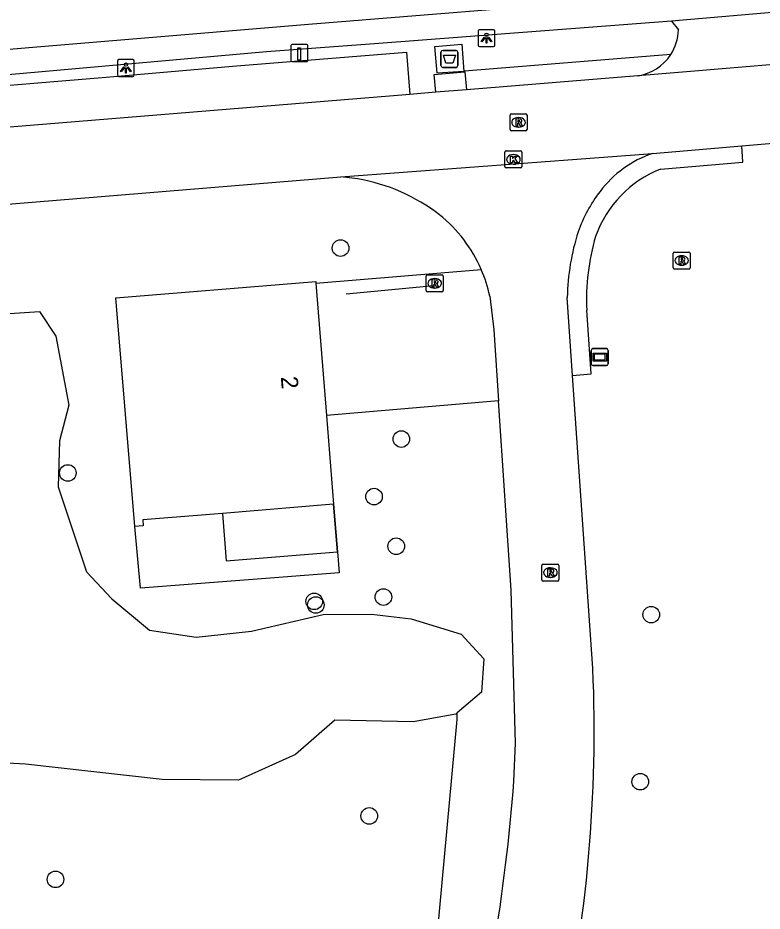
# Model space of a CAD drawing. Extents: x 156664 to 157568, y 383571 to 384421.
# Drawn here: x 157032.6 to 157076.5, y 383885.2 to 383937.7 of the extents above; entities that cross this region are included whole.
import ezdxf

# ---------------------------------------------------------------- set-up
doc = ezdxf.new("R2010")
doc.units = 0
for name, color, linetype in [('IMGEO_Afval_apart_plaats', 7, 'Continuous'), ('IMGEO_Boom', 7, 'Continuous'), ('IMGEO_Duiker', 7, 'Continuous'), ('IMGEO_Groenvoorziening', 7, 'Continuous'), ('IMGEO_Kolk', 7, 'Continuous'), ('IMGEO_Laadpaal', 7, 'Continuous'), ('IMGEO_Lichtpunt', 7, 'Continuous'), ('IMGEO_Meer_plas_ven_vijver', 7, 'Continuous'), ('IMGEO_Pand', 7, 'Continuous'), ('IMGEO_Pand_nummerreeks', 7, 'Continuous'), ('IMGEO_Pand_overbouw', 7, 'Continuous'), ('IMGEO_Parkeervlak_open', 7, 'Continuous'), ('IMGEO_Rijbaan_lokaal_open', 7, 'Continuous'), ('IMGEO_Rioolput', 7, 'Continuous'), ('IMGEO_Verklikker', 7, 'Continuous'), ('IMGEO_Voetpad_gesloten', 7, 'Continuous'), ('IMGEO_Voetpad_open', 7, 'Continuous')]:
    doc.layers.add(name, color=color, linetype=linetype)

msp = doc.modelspace()

# ---------------------------------------------------------------- linework, layer by layer
at = {"layer": 'IMGEO_Afval_apart_plaats'}
for p, q in [((157057.65, 383935.817), (157058.44, 383935.817)), ((157058.44, 383935.817), (157057.65, 383935.817)), ((157057.55, 383934.917), (157057.55, 383935.717)), ((157057.55, 383935.717), (157057.55, 383934.917)), ((157058.54, 383935.717), (157058.54, 383934.917)), ((157058.54, 383934.917), (157058.54, 383935.717)), ((157058.44, 383934.817), (157057.65, 383934.817)), ((157057.65, 383934.817), (157058.44, 383934.817))]:
    msp.add_line(p, q, dxfattribs=at)
msp.add_lwpolyline([(157057.693, 383935.531), (157058.397, 383935.531), (157058.248, 383935.061), (157057.842, 383935.061), (157057.693, 383935.531)], dxfattribs=at)
for centre, start, end in [((157057.65, 383935.717), 90, 180), ((157057.65, 383935.717), 90, 180), ((157058.44, 383935.717), 0, 90), ((157058.44, 383935.717), 360, 90), ((157057.65, 383934.917), 180, 270), ((157057.65, 383934.917), 180, 270), ((157058.44, 383934.917), 270, 0), ((157058.44, 383934.917), 270, 0)]:
    msp.add_arc(centre, 0.1, start, end, dxfattribs=at)
at = {"layer": 'IMGEO_Boom'}
for centre in [(157051.638, 383924.178), (157055.216, 383912.939), (157035.586, 383910.941), (157053.608, 383909.552), (157054.915, 383906.628), (157050.088, 383903.385), (157054.16, 383903.639), (157050.185, 383903.171), (157069.925, 383902.602), (157069.283, 383892.77), (157053.327, 383890.755), (157034.859, 383887.021)]:
    msp.add_circle(centre, 0.489, dxfattribs=at)
at = {"layer": 'IMGEO_Duiker'}
msp.add_lwpolyline([(157051.962, 383921.488), (157057.129, 383921.981)], dxfattribs=at)
at = {"layer": 'IMGEO_Groenvoorziening'}
for points in [[(157050.185, 383922.12), (157059.919, 383922.918)], [(157060.933, 383915.183), (157050.811, 383914.329)], [(157051.231, 383909.101), (157051.456, 383906.299), (157051.555, 383905.062), (157039.856, 383904.163), (157039.527, 383907.797)], [(157005.669, 383888.491), (157011.144, 383880.337), (157016.422, 383876.906), (157031.991, 383867.671), (157048.615, 383859.226), (157052.837, 383866.747), (157055.608, 383875.059), (157057.323, 383883.635), (157058.511, 383896.433), (157058.506, 383896.82)]]:
    msp.add_lwpolyline(points, dxfattribs=at)
at = {"layer": 'IMGEO_Kolk'}
for p, q in [((157061.315, 383928.973), (157061.315, 383929.825)), ((157061.39, 383929.899), (157062.242, 383929.899)), ((157061.803, 383929.679), (157061.828, 383929.679)), ((157062.316, 383929.825), (157062.316, 383928.973)), ((157061.826, 383929.119), (157061.801, 383929.119)), ((157062.242, 383928.899), (157061.39, 383928.899))]:
    msp.add_line(p, q, dxfattribs=at)
for points in [[(157061.315, 383928.973), (157061.315, 383929.825)], [(157061.39, 383929.899), (157062.242, 383929.899)], [(157061.636, 383929.599), (157061.759, 383929.599), (157061.759, 383929.448), (157061.889, 383929.599), (157062.053, 383929.599), (157061.907, 383929.448), (157062.06, 383929.199), (157061.908, 383929.199), (157061.823, 383929.363), (157061.759, 383929.296), (157061.759, 383929.199), (157061.636, 383929.199), (157061.636, 383929.599)], [(157062.316, 383929.825), (157062.316, 383928.973)], [(157062.242, 383928.899), (157061.39, 383928.899)]]:
    msp.add_lwpolyline(points, dxfattribs=at)
for centre, start, end in [((157061.392, 383929.823), 91.552, 178.448), ((157061.392, 383929.823), 91.552, 178.448), ((157062.24, 383929.823), 1.552, 88.448), ((157062.24, 383929.823), 1.552, 88.448), ((157061.392, 383928.975), 181.552, 268.448), ((157061.392, 383928.975), 181.552, 268.448), ((157062.24, 383928.975), 271.552, 358.448), ((157062.24, 383928.975), 271.552, 358.448)]:
    msp.add_arc(centre, 0.0765, start, end, dxfattribs=at)
for centre, major_axis, ratio, start_param, end_param in [((157061.802, 383929.399), (-0.387, 0.002), 0.722429, 4.712389, 7.853982), ((157061.827, 383929.399), (-0.39, 0.002), 0.717154, 1.570796, 4.712389)]:
    msp.add_ellipse(centre, major_axis=major_axis, ratio=ratio, start_param=start_param, end_param=end_param, dxfattribs=at)
at = {"layer": 'IMGEO_Laadpaal'}
for p, q in [((157048.711, 383936.074), (157048.711, 383935.233)), ((157048.711, 383936.074), (157048.711, 383935.233)), ((157049.627, 383936.158), (157048.786, 383936.158)), ((157049.627, 383936.158), (157048.786, 383936.158)), ((157049.711, 383935.242), (157049.711, 383936.083)), ((157049.711, 383935.242), (157049.711, 383936.083)), ((157048.795, 383935.158), (157049.636, 383935.158)), ((157048.795, 383935.158), (157049.636, 383935.158))]:
    msp.add_line(p, q, dxfattribs=at)
msp.add_lwpolyline([(157049.126, 383935.971), (157049.286, 383935.971), (157049.286, 383935.238), (157049.126, 383935.238), (157049.126, 383935.971)], dxfattribs=at)
for centre, start, end in [((157048.789, 383936.08), 92.4484, 184.2845), ((157048.789, 383936.08), 92.4484, 184.2845), ((157049.633, 383936.08), 2.4484, 94.2845), ((157049.633, 383936.08), 2.4484, 94.2845), ((157048.789, 383935.236), 182.4484, 274.2845), ((157048.789, 383935.236), 182.4484, 274.2845), ((157049.633, 383935.236), 272.4484, 4.2845), ((157049.633, 383935.236), 272.4484, 4.2845)]:
    msp.add_arc(centre, 0.0779, start, end, dxfattribs=at)
at = {"layer": 'IMGEO_Lichtpunt'}
for p, q in [((157059.73, 383936.939), (157059.73, 383936.132)), ((157059.73, 383936.939), (157059.73, 383936.132)), ((157060.632, 383937.034), (157059.824, 383937.034)), ((157060.632, 383937.034), (157059.824, 383937.034)), ((157060.726, 383936.132), (157060.726, 383936.939)), ((157060.726, 383936.132), (157060.726, 383936.939)), ((157059.824, 383936.038), (157060.632, 383936.038)), ((157059.824, 383936.038), (157060.632, 383936.038)), ((157039.404, 383935.275), (157038.596, 383935.275)), ((157039.404, 383935.275), (157038.596, 383935.275)), ((157038.502, 383935.18), (157038.502, 383934.373)), ((157038.502, 383935.18), (157038.502, 383934.373)), ((157039.498, 383934.373), (157039.498, 383935.18)), ((157039.498, 383934.373), (157039.498, 383935.18)), ((157038.596, 383934.279), (157039.404, 383934.279)), ((157038.596, 383934.279), (157039.404, 383934.279))]:
    msp.add_line(p, q, dxfattribs=at)
for points in [[(157060.104, 383936.603), (157060.143, 383936.575), (157059.955, 383936.313), (157059.917, 383936.34), (157060.104, 383936.603)], [(157060.206, 383936.555), (157060.253, 383936.555), (157060.253, 383936.233), (157060.206, 383936.233), (157060.206, 383936.555)], [(157060.316, 383936.575), (157060.354, 383936.602), (157060.541, 383936.34), (157060.502, 383936.312), (157060.316, 383936.575)], [(157038.876, 383934.844), (157038.915, 383934.816), (157038.727, 383934.554), (157038.689, 383934.581), (157038.876, 383934.844)], [(157038.978, 383934.796), (157039.025, 383934.796), (157039.025, 383934.474), (157038.978, 383934.474), (157038.978, 383934.796)], [(157039.088, 383934.816), (157039.126, 383934.843), (157039.313, 383934.581), (157039.274, 383934.553), (157039.088, 383934.816)]]:
    msp.add_lwpolyline(points, dxfattribs=at)
for centre in [(157060.229, 383936.737), (157039.001, 383934.978)]:
    msp.add_circle(centre, 0.0994, dxfattribs=at)
for centre, start, end in [((157059.824, 383936.939), 90, 180), ((157059.824, 383936.939), 90, 180), ((157060.632, 383936.939), 0, 90), ((157060.632, 383936.939), 0, 90), ((157059.824, 383936.132), 180, 270), ((157059.824, 383936.132), 180, 270), ((157060.632, 383936.132), 270, 0), ((157060.632, 383936.132), 270, 360), ((157038.596, 383935.18), 90, 180), ((157038.596, 383935.18), 90, 180), ((157039.404, 383935.18), 0, 90), ((157039.404, 383935.18), 0, 90), ((157038.596, 383934.373), 180, 270), ((157038.596, 383934.373), 180, 270), ((157039.404, 383934.373), 270, 0), ((157039.404, 383934.373), 270, 360)]:
    msp.add_arc(centre, 0.0946, start, end, dxfattribs=at)
at = {"layer": 'IMGEO_Meer_plas_ven_vijver'}
for points in [[(157018.935, 383897.895), (157025.386, 383899.558), (157029.834, 383900.645), (157030.882, 383902.825), (157030.381, 383909.178), (157030.153, 383917.093), (157031.544, 383920.294), (157033.92, 383920.439), (157034.883, 383918.999), (157035.651, 383914.934), (157035.099, 383912.828), (157035.009, 383910.135), (157036.688, 383905.124), (157038.179, 383903.527), (157040.392, 383901.697), (157043.135, 383901.271), (157046.402, 383901.626), (157050.624, 383902.606), (157053.467, 383902.626), (157055.804, 383902.363), (157058.737, 383901.453), (157060.073, 383900.008), (157059.933, 383898.037), (157058.506, 383896.82)], [(157058.506, 383896.82), (157058.418, 383896.745), (157055.904, 383896.289), (157051.303, 383896.382), (157048.983, 383894.367), (157045.629, 383892.859), (157041.142, 383892.89), (157033.089, 383893.802), (157029.876, 383893.975), (157025.097, 383892.911), (157015.681, 383891.686), (157010.865, 383890.715), (157007.751, 383889.615), (157005.669, 383888.491)]]:
    msp.add_lwpolyline(points, dxfattribs=at)
at = {"layer": 'IMGEO_Pand'}
for points in [[(157039.527, 383907.797), (157038.419, 383921.247), (157050.177, 383922.218), (157050.185, 383922.12)], [(157050.185, 383922.12), (157050.811, 383914.329)], [(157050.811, 383914.329), (157051.231, 383909.101)], [(157051.231, 383909.101), (157050.754, 383909.062), (157044.688, 383908.566), (157039.992, 383908.182), (157040.02, 383907.838), (157039.527, 383907.797)]]:
    msp.add_lwpolyline(points, dxfattribs=at)
at = {"layer": 'IMGEO_Pand_overbouw'}
msp.add_lwpolyline([(157051.231, 383909.101), (157050.754, 383909.062), (157044.688, 383908.566), (157044.911, 383905.773), (157050.971, 383906.26), (157051.456, 383906.299)], close=True, dxfattribs=at)
at = {"layer": 'IMGEO_Parkeervlak_open'}
msp.add_lwpolyline([(156970.285, 383925.601), (156970.036, 383928.144), (156971.344, 383928.273), (156979.881, 383929.112), (156997.191, 383930.813), (157022.212, 383932.944), (157037.851, 383934.234), (157045.273, 383934.895), (157055.512, 383935.702), (157055.71, 383933.229)], dxfattribs=at)
at = {"layer": 'IMGEO_Rijbaan_lokaal_open'}
for points in [[(157077.04, 383938.041), (157071.115, 383937.537)], [(157071.115, 383937.537), (157071.526, 383937.018)], [(157071.071, 383935.569), (157058.941, 383934.597), (157058.945, 383934.553)], [(157080.659, 383935.273), (157071.766, 383934.544), (157069.139, 383934.324)], [(157058.945, 383934.553), (157059.045, 383933.502)], [(157069.139, 383934.324), (157059.045, 383933.502)], [(157055.71, 383933.229), (157009.562, 383929.446), (156970.506, 383925.623), (156970.285, 383925.601)], [(157057.249, 383933.355), (157055.71, 383933.229)], [(157059.045, 383933.502), (157057.249, 383933.355)], [(157075.258, 383930.194), (157101.55, 383932.451)], [(157069.999, 383929.742), (157075.258, 383930.194)], [(157070.476, 383928.831), (157075.311, 383929.234), (157075.258, 383930.194)], [(157051.661, 383928.368), (157069.999, 383929.742)], [(157025.823, 383926.256), (157051.661, 383928.368)], [(157052.643, 383928.253), (157051.661, 383928.368)], [(157060.422, 383921.356), (157060.655, 383919.36), (157060.933, 383915.183)], [(157065.301, 383916.677), (157064.983, 383921.279)], [(157065.301, 383916.677), (157066.39, 383916.783), (157066.126, 383920.528)], [(157066.491, 383899.424), (157065.301, 383916.677)], [(157061.843, 383892.809), (157061.944, 383895.031), (157061.676, 383904.039), (157060.933, 383915.183)]]:
    msp.add_lwpolyline(points, dxfattribs=at)
for centre, radius, start, end in [((157068.713, 383937.106), 2.815, 326.9161, 358.2183), ((157068.719, 383937.098), 2.805, 278.6153, 326.981), ((157072.058, 383923.641), 6.439, 108.6496, 143.0244), ((157072.921, 383922.641), 6.655, 111.5499, 160.4504), ((157050.792, 383917.472), 10.939, 52.3689, 80.2579), ((157073.636, 383922.34), 8.483, 142.4135, 160.7612), ((157052.159, 383919.553), 8.459, 23.4444, 51.0947), ((157078.409, 383921.018), 13.429, 162.1486, 178.8882), ((157079.53, 383921.114), 13.417, 163.7531, 182.5041), ((157052.052, 383919.523), 8.569, 12.3551, 23.3444), ((156982.068, 383895.793), 84.501, 347.43743, 2.46247), ((156950.957, 383901.264), 111.207, 345.40632, 355.63959)]:
    msp.add_arc(centre, radius, start, end, dxfattribs=at)
at = {"layer": 'IMGEO_Rioolput'}
for p, q in [((157061.614, 383931.153), (157061.614, 383932.005)), ((157061.689, 383932.079), (157062.541, 383932.079)), ((157062.102, 383931.859), (157062.127, 383931.859)), ((157062.615, 383932.005), (157062.615, 383931.153)), ((157062.541, 383931.079), (157061.689, 383931.079)), ((157062.125, 383931.299), (157062.1, 383931.299)), ((157071.219, 383923.022), (157071.219, 383923.874)), ((157071.294, 383923.948), (157072.146, 383923.948)), ((157071.707, 383923.728), (157071.732, 383923.728)), ((157072.22, 383923.874), (157072.22, 383923.022)), ((157071.73, 383923.168), (157071.705, 383923.168)), ((157072.146, 383922.948), (157071.294, 383922.948)), ((157056.682, 383921.675), (157056.682, 383922.527)), ((157056.757, 383922.601), (157057.609, 383922.601)), ((157057.17, 383922.381), (157057.195, 383922.381)), ((157057.683, 383922.527), (157057.683, 383921.675)), ((157057.609, 383921.601), (157056.757, 383921.601)), ((157057.193, 383921.821), (157057.168, 383921.821)), ((157063.493, 383904.652), (157063.493, 383905.504)), ((157063.568, 383905.578), (157064.42, 383905.578)), ((157063.981, 383905.358), (157064.006, 383905.358)), ((157064.494, 383905.504), (157064.494, 383904.652)), ((157064.004, 383904.798), (157063.979, 383904.798)), ((157064.42, 383904.578), (157063.568, 383904.578))]:
    msp.add_line(p, q, dxfattribs=at)
for points in [[(157061.614, 383931.153), (157061.614, 383932.005)], [(157061.689, 383932.079), (157062.541, 383932.079)], [(157062.203, 383931.777), (157061.951, 383931.779), (157061.951, 383931.379)], [(157062.129, 383931.698), (157062.075, 383931.698), (157062.075, 383931.617)], [(157062.075, 383931.617), (157062.127, 383931.617)], [(157062.615, 383932.005), (157062.615, 383931.153)], [(157062.541, 383931.079), (157061.689, 383931.079)], [(157061.951, 383931.379), (157062.075, 383931.379), (157062.075, 383931.541), (157062.086, 383931.541)], [(157062.133, 383931.512), (157062.204, 383931.379), (157062.344, 383931.379), (157062.279, 383931.505)], [(157071.219, 383923.022), (157071.219, 383923.874)], [(157071.294, 383923.948), (157072.146, 383923.948)], [(157072.22, 383923.874), (157072.22, 383923.022)], [(157071.808, 383923.646), (157071.556, 383923.648), (157071.556, 383923.248)], [(157071.556, 383923.248), (157071.68, 383923.248), (157071.68, 383923.41), (157071.691, 383923.41)], [(157071.734, 383923.567), (157071.68, 383923.567), (157071.68, 383923.486)], [(157071.68, 383923.486), (157071.732, 383923.486)], [(157071.738, 383923.381), (157071.809, 383923.248), (157071.949, 383923.248), (157071.884, 383923.374)], [(157072.146, 383922.948), (157071.294, 383922.948)], [(157056.682, 383921.675), (157056.682, 383922.527)], [(157056.757, 383922.601), (157057.609, 383922.601)], [(157057.271, 383922.299), (157057.019, 383922.301), (157057.019, 383921.901)], [(157057.197, 383922.22), (157057.143, 383922.22), (157057.143, 383922.139)], [(157057.143, 383922.139), (157057.195, 383922.139)], [(157057.683, 383922.527), (157057.683, 383921.675)], [(157057.609, 383921.601), (157056.757, 383921.601)], [(157057.019, 383921.901), (157057.143, 383921.901), (157057.143, 383922.063), (157057.154, 383922.063)], [(157057.201, 383922.034), (157057.272, 383921.901), (157057.412, 383921.901), (157057.347, 383922.027)], [(157063.493, 383904.652), (157063.493, 383905.504)], [(157063.568, 383905.578), (157064.42, 383905.578)], [(157064.494, 383905.504), (157064.494, 383904.652)], [(157064.082, 383905.276), (157063.83, 383905.278), (157063.83, 383904.878)], [(157063.83, 383904.878), (157063.954, 383904.878), (157063.954, 383905.04), (157063.965, 383905.04)], [(157064.008, 383905.197), (157063.954, 383905.197), (157063.954, 383905.116)], [(157063.954, 383905.116), (157064.006, 383905.116)], [(157064.012, 383905.011), (157064.083, 383904.878), (157064.223, 383904.878), (157064.158, 383905.004)], [(157064.42, 383904.578), (157063.568, 383904.578)]]:
    msp.add_lwpolyline(points, dxfattribs=at)
for centre, radius, start, end in [((157061.691, 383932.003), 0.0765, 91.552, 178.448), ((157061.691, 383932.003), 0.0765, 91.552, 178.448), ((157062.111, 383931.806), 0.19, 274.7715, 282.9687), ((157062.135, 383931.602), 0.0964, 77.0061, 93.1865), ((157062.149, 383931.659), 0.0378, 276.6634, 79.6772), ((157062.202, 383931.667), 0.109, 350.3612, 89.416), ((157062.2, 383931.667), 0.112, 277.5842, 350.9817), ((157062.539, 383932.003), 0.0765, 1.552, 88.448), ((157062.539, 383932.003), 0.0765, 1.552, 88.448), ((157061.691, 383931.155), 0.0765, 181.552, 268.448), ((157061.691, 383931.155), 0.0765, 181.552, 268.448), ((157062.085, 383931.488), 0.0533, 26.0293, 88.6989), ((157062.184, 383931.452), 0.108, 29.5134, 73.7905), ((157062.539, 383931.155), 0.0765, 271.552, 358.448), ((157062.539, 383931.155), 0.0765, 271.552, 358.448), ((157071.296, 383923.872), 0.0765, 91.552, 178.448), ((157071.296, 383923.872), 0.0765, 91.552, 178.448), ((157072.144, 383923.872), 0.0765, 1.552, 88.448), ((157072.144, 383923.872), 0.0765, 1.552, 88.448), ((157071.69, 383923.357), 0.0533, 26.0293, 88.6989), ((157071.716, 383923.675), 0.19, 274.7715, 282.9687), ((157071.74, 383923.471), 0.0964, 77.0061, 93.1865), ((157071.754, 383923.528), 0.0378, 276.6634, 79.6772), ((157071.807, 383923.536), 0.109, 350.3612, 89.416), ((157071.805, 383923.536), 0.112, 277.5842, 350.9817), ((157071.789, 383923.321), 0.108, 29.5134, 73.7905), ((157071.296, 383923.024), 0.0765, 181.552, 268.448), ((157071.296, 383923.024), 0.0765, 181.552, 268.448), ((157072.144, 383923.024), 0.0765, 271.552, 358.448), ((157072.144, 383923.024), 0.0765, 271.552, 358.448), ((157056.759, 383922.525), 0.0765, 91.552, 178.448), ((157056.759, 383922.525), 0.0765, 91.552, 178.448), ((157057.179, 383922.328), 0.19, 274.7715, 282.9687), ((157057.203, 383922.124), 0.0964, 77.0061, 93.1865), ((157057.217, 383922.181), 0.0378, 276.6634, 79.6772), ((157057.27, 383922.189), 0.109, 350.3612, 89.416), ((157057.268, 383922.189), 0.112, 277.5842, 350.9817), ((157057.607, 383922.525), 0.0765, 1.552, 88.448), ((157057.607, 383922.525), 0.0765, 1.552, 88.448), ((157056.759, 383921.677), 0.0765, 181.552, 268.448), ((157056.759, 383921.677), 0.0765, 181.552, 268.448), ((157057.153, 383922.01), 0.0533, 26.0293, 88.6989), ((157057.252, 383921.974), 0.108, 29.5134, 73.7905), ((157057.607, 383921.677), 0.0765, 271.552, 358.448), ((157057.607, 383921.677), 0.0765, 271.552, 358.448), ((157063.57, 383905.502), 0.0765, 91.552, 178.448), ((157063.57, 383905.502), 0.0765, 91.552, 178.448), ((157064.418, 383905.502), 0.0765, 1.552, 88.448), ((157064.418, 383905.502), 0.0765, 1.552, 88.448), ((157063.964, 383904.987), 0.0533, 26.0293, 88.6989), ((157063.99, 383905.305), 0.19, 274.7715, 282.9687), ((157064.014, 383905.101), 0.0964, 77.0061, 93.1865), ((157064.028, 383905.158), 0.0378, 276.6634, 79.6772), ((157064.081, 383905.166), 0.109, 350.3612, 89.416), ((157064.079, 383905.166), 0.112, 277.5842, 350.9817), ((157064.063, 383904.951), 0.108, 29.5134, 73.7905), ((157063.57, 383904.654), 0.0765, 181.552, 268.448), ((157063.57, 383904.654), 0.0765, 181.552, 268.448), ((157064.418, 383904.654), 0.0765, 271.552, 358.448), ((157064.418, 383904.654), 0.0765, 271.552, 358.448)]:
    msp.add_arc(centre, radius, start, end, dxfattribs=at)
for centre, major_axis, ratio, start_param, end_param in [((157062.101, 383931.579), (-0.387, 0.002), 0.722429, 4.712389, 7.853982), ((157062.126, 383931.579), (-0.39, 0.002), 0.717154, 1.570796, 4.712389), ((157071.706, 383923.448), (-0.387, 0.002), 0.722429, 4.712389, 7.853982), ((157071.731, 383923.448), (-0.39, 0.002), 0.717154, 1.570796, 4.712389), ((157057.169, 383922.101), (-0.387, 0.002), 0.722429, 4.712389, 7.853982), ((157057.194, 383922.101), (-0.39, 0.002), 0.717154, 1.570796, 4.712389), ((157063.98, 383905.078), (-0.387, 0.002), 0.722429, 4.712389, 7.853982), ((157064.005, 383905.078), (-0.39, 0.002), 0.717154, 1.570796, 4.712389)]:
    msp.add_ellipse(centre, major_axis=major_axis, ratio=ratio, start_param=start_param, end_param=end_param, dxfattribs=at)
at = {"layer": 'IMGEO_Verklikker'}
for p, q in [((157066.398, 383917.36), (157066.398, 383918.16)), ((157066.398, 383918.16), (157066.398, 383917.36)), ((157066.498, 383918.26), (157067.288, 383918.26)), ((157067.288, 383918.26), (157066.498, 383918.26)), ((157067.388, 383918.16), (157067.388, 383917.36)), ((157067.388, 383917.36), (157067.388, 383918.16)), ((157067.288, 383917.26), (157066.498, 383917.26)), ((157066.498, 383917.26), (157067.288, 383917.26))]:
    msp.add_line(p, q, dxfattribs=at)
for points in [[(157066.499, 383917.992), (157067.287, 383917.992), (157067.287, 383917.528), (157066.499, 383917.528), (157066.499, 383917.992)], [(157066.564, 383917.927), (157066.564, 383917.593), (157067.222, 383917.593), (157067.222, 383917.927), (157066.564, 383917.927)]]:
    msp.add_lwpolyline(points, dxfattribs=at)
for centre, start, end in [((157066.498, 383918.16), 90, 180), ((157066.498, 383918.16), 90, 180), ((157067.288, 383918.16), 0, 90), ((157067.288, 383918.16), 360, 90), ((157066.498, 383917.36), 180, 270), ((157066.498, 383917.36), 180, 270), ((157067.288, 383917.36), 270, 0), ((157067.288, 383917.36), 270, 0)]:
    msp.add_arc(centre, 0.1, start, end, dxfattribs=at)
at = {"layer": 'IMGEO_Voetpad_gesloten'}
msp.add_lwpolyline([(157058.904, 383934.58), (157057.318, 383934.466), (157057.183, 383936.043), (157058.771, 383936.176), (157058.904, 383934.58)], dxfattribs=at)
at = {"layer": 'IMGEO_Voetpad_open'}
for points in [[(157008.85, 383933.899), (157012.523, 383934.255), (157027.632, 383935.51), (157049.754, 383937.359), (157067.736, 383938.825)], [(157071.115, 383937.537), (157053.882, 383936.219), (157047.285, 383935.737), (157032.066, 383934.37), (156967.792, 383928.413)], [(157057.249, 383933.355), (157057.154, 383934.404), (157058.945, 383934.553)]]:
    msp.add_lwpolyline(points, dxfattribs=at)

# ---------------------------------------------------------------- texts
at = {"layer": 'IMGEO_Pand_nummerreeks'}
msp.add_text('2', height=1, rotation=274.5949, dxfattribs=at).set_placement((157048.12, 383916.598))

doc.saveas('drawing.dxf')
